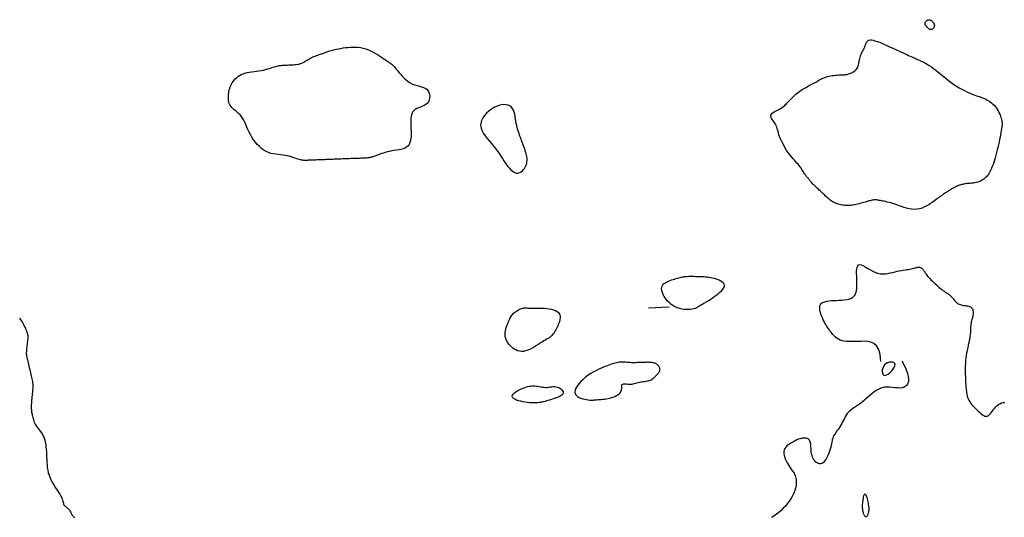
# Model space of a CAD drawing. Header units: millimetres. Extents: x 32690613 to 32693367, y 5343692 to 5344708.
# Tile 758 of 1009: x 32693192 to 32693239, y 5343888 to 5343912. Entities that reach past the tile are written whole.
import ezdxf

# ---------------------------------------------------------------- set-up
doc = ezdxf.new("R2010")
doc.units = ezdxf.units.MM
doc.header["$LTSCALE"] = 20
doc.layers.add('02-DGM_HL_493.00', color=102, linetype='Continuous')
doc.layers.add('02-DGM_HL_493.50', color=112, linetype='Continuous')

msp = doc.modelspace()

# ---------------------------------------------------------------- linework, layer by layer
at = {"layer": '02-DGM_HL_493.00', "elevation": 493, "flags": 128}
msp.add_lwpolyline([(32693191.633, 5343897.467), (32693191.663, 5343897.426), (32693191.695, 5343897.379), (32693191.729, 5343897.325), (32693191.766, 5343897.264), (32693191.803, 5343897.199), (32693191.84, 5343897.131), (32693191.876, 5343897.062), (32693191.909, 5343896.993), (32693191.94, 5343896.925), (32693191.965, 5343896.862), (32693191.986, 5343896.802), (32693192.002, 5343896.747), (32693192.013, 5343896.693), (32693192.02, 5343896.641), (32693192.023, 5343896.589), (32693192.023, 5343896.535), (32693192.021, 5343896.479), (32693192.016, 5343896.419), (32693192.009, 5343896.354), (32693192.001, 5343896.285), (32693191.992, 5343896.213), (32693191.983, 5343896.141), (32693191.975, 5343896.07), (32693191.967, 5343896.001), (32693191.961, 5343895.935), (32693191.957, 5343895.874), (32693191.955, 5343895.82), (32693191.956, 5343895.77), (32693191.959, 5343895.724), (32693191.965, 5343895.678), (32693191.973, 5343895.632), (32693191.982, 5343895.584), (32693191.994, 5343895.532), (32693192.008, 5343895.473), (32693192.024, 5343895.408), (32693192.042, 5343895.336), (32693192.06, 5343895.259), (32693192.079, 5343895.179), (32693192.099, 5343895.097), (32693192.119, 5343895.014), (32693192.139, 5343894.933), (32693192.158, 5343894.854), (32693192.176, 5343894.778), (32693192.193, 5343894.706), (32693192.209, 5343894.637), (32693192.223, 5343894.57), (32693192.235, 5343894.504), (32693192.245, 5343894.441), (32693192.253, 5343894.378), (32693192.259, 5343894.316), (32693192.262, 5343894.253), (32693192.262, 5343894.19), (32693192.261, 5343894.127), (32693192.257, 5343894.062), (32693192.253, 5343893.996), (32693192.247, 5343893.928), (32693192.24, 5343893.858), (32693192.232, 5343893.786), (32693192.225, 5343893.712), (32693192.217, 5343893.636), (32693192.21, 5343893.559), (32693192.203, 5343893.483), (32693192.198, 5343893.408), (32693192.194, 5343893.335), (32693192.191, 5343893.266), (32693192.191, 5343893.201), (32693192.193, 5343893.141), (32693192.197, 5343893.085), (32693192.202, 5343893.033), (32693192.21, 5343892.983), (32693192.219, 5343892.934), (32693192.229, 5343892.886), (32693192.24, 5343892.837), (32693192.252, 5343892.786), (32693192.265, 5343892.734), (32693192.28, 5343892.678), (32693192.296, 5343892.621), (32693192.315, 5343892.563), (32693192.337, 5343892.503), (32693192.364, 5343892.443), (32693192.395, 5343892.382), (32693192.432, 5343892.321), (32693192.475, 5343892.26), (32693192.522, 5343892.198), (32693192.572, 5343892.134), (32693192.623, 5343892.068), (32693192.674, 5343891.997), (32693192.722, 5343891.922), (32693192.766, 5343891.84), (32693192.804, 5343891.752), (32693192.836, 5343891.655), (32693192.86, 5343891.552), (32693192.88, 5343891.442), (32693192.894, 5343891.328), (32693192.905, 5343891.209), (32693192.912, 5343891.087), (32693192.918, 5343890.964), (32693192.923, 5343890.839), (32693192.929, 5343890.714), (32693192.935, 5343890.589), (32693192.945, 5343890.464), (32693192.959, 5343890.34), (32693192.978, 5343890.216), (32693193.005, 5343890.091), (32693193.041, 5343889.968), (32693193.087, 5343889.845), (32693193.144, 5343889.722), (32693193.21, 5343889.601), (32693193.281, 5343889.483), (32693193.354, 5343889.368), (32693193.427, 5343889.259), (32693193.495, 5343889.157), (32693193.557, 5343889.062), (32693193.608, 5343888.975), (32693193.646, 5343888.898), (32693193.674, 5343888.831), (32693193.693, 5343888.771), (32693193.706, 5343888.719), (32693193.716, 5343888.672), (32693193.725, 5343888.632), (32693193.735, 5343888.596), (32693193.749, 5343888.564), (32693193.769, 5343888.534), (32693193.794, 5343888.507), (32693193.823, 5343888.481), (32693193.855, 5343888.456), (32693193.888, 5343888.43), (32693193.921, 5343888.402), (32693193.954, 5343888.373), (32693193.985, 5343888.341), (32693194.012, 5343888.306), (32693194.037, 5343888.268), (32693194.06, 5343888.229), (32693194.081, 5343888.189), (32693194.101, 5343888.149), (32693194.121, 5343888.111), (32693194.142, 5343888.075), (32693194.163, 5343888.043), (32693194.186, 5343888.014), (32693194.21, 5343887.988), (32693194.234, 5343887.964), (32693194.258, 5343887.939)], dxfattribs=at)
at = {"layer": '02-DGM_HL_493.50', "elevation": 493.5, "flags": 128}
for points in [[(32693235.131, 5343911.252), (32693235.098, 5343911.265), (32693235.064, 5343911.284), (32693235.029, 5343911.309), (32693234.995, 5343911.338), (32693234.963, 5343911.37), (32693234.935, 5343911.403), (32693234.912, 5343911.437), (32693234.894, 5343911.471), (32693234.884, 5343911.503), (32693234.88, 5343911.533), (32693234.883, 5343911.561), (32693234.89, 5343911.587), (32693234.901, 5343911.611), (32693234.916, 5343911.633), (32693234.934, 5343911.653), (32693234.953, 5343911.671), (32693234.974, 5343911.686), (32693234.996, 5343911.699), (32693235.018, 5343911.708), (32693235.042, 5343911.715), (32693235.066, 5343911.718), (32693235.091, 5343911.717), (32693235.116, 5343911.712), (32693235.141, 5343911.703), (32693235.167, 5343911.689), (32693235.192, 5343911.672), (32693235.216, 5343911.651), (32693235.239, 5343911.627), (32693235.261, 5343911.602), (32693235.28, 5343911.576), (32693235.296, 5343911.549), (32693235.309, 5343911.523), (32693235.319, 5343911.498), (32693235.325, 5343911.474), (32693235.328, 5343911.451), (32693235.328, 5343911.428), (32693235.324, 5343911.407), (32693235.319, 5343911.385), (32693235.31, 5343911.364), (32693235.3, 5343911.342), (32693235.287, 5343911.321), (32693235.272, 5343911.301), (32693235.255, 5343911.282), (32693235.235, 5343911.267), (32693235.213, 5343911.255), (32693235.188, 5343911.248), (32693235.161, 5343911.247)], [(32693228.773, 5343908.21), (32693228.833, 5343908.257), (32693228.894, 5343908.301), (32693228.955, 5343908.343), (32693229.016, 5343908.381), (32693229.077, 5343908.418), (32693229.138, 5343908.453), (32693229.2, 5343908.487), (32693229.261, 5343908.521), (32693229.322, 5343908.555), (32693229.383, 5343908.588), (32693229.445, 5343908.622), (32693229.506, 5343908.656), (32693229.567, 5343908.689), (32693229.628, 5343908.723), (32693229.689, 5343908.757), (32693229.751, 5343908.79), (32693229.812, 5343908.824), (32693229.874, 5343908.857), (32693229.937, 5343908.889), (32693230.001, 5343908.92), (32693230.067, 5343908.949), (32693230.136, 5343908.975), (32693230.208, 5343908.999), (32693230.284, 5343909.02), (32693230.363, 5343909.037), (32693230.445, 5343909.05), (32693230.528, 5343909.061), (32693230.61, 5343909.069), (32693230.691, 5343909.075), (32693230.768, 5343909.08), (32693230.841, 5343909.083), (32693230.907, 5343909.086), (32693230.965, 5343909.088), (32693231.018, 5343909.091), (32693231.065, 5343909.094), (32693231.109, 5343909.099), (32693231.151, 5343909.105), (32693231.193, 5343909.114), (32693231.235, 5343909.126), (32693231.28, 5343909.142), (32693231.328, 5343909.161), (32693231.378, 5343909.185), (32693231.429, 5343909.212), (32693231.479, 5343909.244), (32693231.527, 5343909.279), (32693231.572, 5343909.318), (32693231.612, 5343909.36), (32693231.645, 5343909.406), (32693231.67, 5343909.456), (32693231.69, 5343909.509), (32693231.704, 5343909.565), (32693231.715, 5343909.623), (32693231.725, 5343909.683), (32693231.735, 5343909.744), (32693231.746, 5343909.807), (32693231.76, 5343909.87), (32693231.779, 5343909.933), (32693231.801, 5343909.995), (32693231.825, 5343910.057), (32693231.852, 5343910.116), (32693231.879, 5343910.172), (32693231.905, 5343910.225), (32693231.93, 5343910.274), (32693231.952, 5343910.318), (32693231.971, 5343910.356), (32693231.987, 5343910.39), (32693232.001, 5343910.42), (32693232.013, 5343910.448), (32693232.024, 5343910.475), (32693232.034, 5343910.502), (32693232.044, 5343910.53), (32693232.055, 5343910.56), (32693232.067, 5343910.593), (32693232.082, 5343910.628), (32693232.101, 5343910.662), (32693232.126, 5343910.693), (32693232.159, 5343910.719), (32693232.201, 5343910.739), (32693232.254, 5343910.749), (32693232.319, 5343910.749), (32693232.397, 5343910.737), (32693232.488, 5343910.713), (32693232.589, 5343910.68), (32693232.699, 5343910.639), (32693232.815, 5343910.591), (32693232.937, 5343910.539), (32693233.062, 5343910.483), (32693233.189, 5343910.426), (32693233.317, 5343910.368), (32693233.442, 5343910.311), (32693233.566, 5343910.256), (32693233.685, 5343910.202), (32693233.799, 5343910.15), (32693233.906, 5343910.102), (32693234.005, 5343910.057), (32693234.095, 5343910.016), (32693234.175, 5343909.98), (32693234.246, 5343909.948), (32693234.311, 5343909.919), (32693234.371, 5343909.892), (32693234.428, 5343909.866), (32693234.485, 5343909.84), (32693234.543, 5343909.814), (32693234.604, 5343909.786), (32693234.671, 5343909.756), (32693234.742, 5343909.722), (32693234.819, 5343909.685), (32693234.902, 5343909.641), (32693234.99, 5343909.592), (32693235.083, 5343909.535), (32693235.182, 5343909.47), (32693235.287, 5343909.396), (32693235.397, 5343909.312), (32693235.512, 5343909.22), (32693235.631, 5343909.122), (32693235.753, 5343909.021), (32693235.878, 5343908.919), (32693236.005, 5343908.818), (32693236.133, 5343908.72), (32693236.262, 5343908.628), (32693236.39, 5343908.543), (32693236.517, 5343908.465), (32693236.641, 5343908.395), (32693236.761, 5343908.332), (32693236.877, 5343908.276), (32693236.986, 5343908.227), (32693237.088, 5343908.184), (32693237.181, 5343908.147), (32693237.266, 5343908.115), (32693237.342, 5343908.089), (32693237.412, 5343908.065), (32693237.477, 5343908.044), (32693237.539, 5343908.023), (32693237.6, 5343908.001), (32693237.661, 5343907.978), (32693237.723, 5343907.951), (32693237.788, 5343907.92), (32693237.855, 5343907.884), (32693237.924, 5343907.843), (32693237.993, 5343907.798), (32693238.06, 5343907.747), (32693238.126, 5343907.691), (32693238.188, 5343907.63), (32693238.247, 5343907.563), (32693238.3, 5343907.49), (32693238.348, 5343907.414), (32693238.391, 5343907.335), (32693238.429, 5343907.256), (32693238.462, 5343907.178), (32693238.49, 5343907.102), (32693238.514, 5343907.031), (32693238.532, 5343906.965), (32693238.546, 5343906.907), (32693238.556, 5343906.853), (32693238.562, 5343906.803), (32693238.563, 5343906.753), (32693238.561, 5343906.7), (32693238.556, 5343906.644), (32693238.548, 5343906.58), (32693238.536, 5343906.507), (32693238.523, 5343906.422), (32693238.506, 5343906.328), (32693238.488, 5343906.224), (32693238.467, 5343906.113), (32693238.443, 5343905.996), (32693238.418, 5343905.875), (32693238.391, 5343905.75), (32693238.362, 5343905.624), (32693238.332, 5343905.498), (32693238.3, 5343905.373), (32693238.266, 5343905.25), (32693238.232, 5343905.131), (32693238.198, 5343905.017), (32693238.163, 5343904.908), (32693238.128, 5343904.806), (32693238.094, 5343904.713), (32693238.06, 5343904.629), (32693238.027, 5343904.553), (32693237.993, 5343904.484), (32693237.959, 5343904.423), (32693237.925, 5343904.367), (32693237.889, 5343904.316), (32693237.852, 5343904.268), (32693237.813, 5343904.224), (32693237.772, 5343904.182), (32693237.728, 5343904.142), (32693237.682, 5343904.104), (32693237.633, 5343904.069), (32693237.58, 5343904.038), (32693237.524, 5343904.009), (32693237.464, 5343903.984), (32693237.401, 5343903.963), (32693237.333, 5343903.946), (32693237.262, 5343903.932), (32693237.189, 5343903.92), (32693237.115, 5343903.911), (32693237.042, 5343903.904), (32693236.97, 5343903.897), (32693236.901, 5343903.89), (32693236.837, 5343903.883), (32693236.777, 5343903.875), (32693236.722, 5343903.865), (32693236.672, 5343903.855), (32693236.626, 5343903.845), (32693236.584, 5343903.834), (32693236.546, 5343903.822), (32693236.511, 5343903.811), (32693236.478, 5343903.799), (32693236.449, 5343903.788), (32693236.421, 5343903.776), (32693236.395, 5343903.764), (32693236.369, 5343903.751), (32693236.343, 5343903.738), (32693236.317, 5343903.724), (32693236.29, 5343903.71), (32693236.26, 5343903.693), (32693236.228, 5343903.676), (32693236.194, 5343903.657), (32693236.159, 5343903.637), (32693236.121, 5343903.616), (32693236.083, 5343903.594), (32693236.044, 5343903.571), (32693236.005, 5343903.548), (32693235.967, 5343903.523), (32693235.928, 5343903.499), (32693235.891, 5343903.474), (32693235.854, 5343903.449), (32693235.818, 5343903.424), (32693235.783, 5343903.399), (32693235.749, 5343903.375), (32693235.716, 5343903.352), (32693235.685, 5343903.329), (32693235.655, 5343903.307), (32693235.625, 5343903.285), (32693235.593, 5343903.262), (32693235.557, 5343903.236), (32693235.516, 5343903.207), (32693235.468, 5343903.172), (32693235.412, 5343903.131), (32693235.344, 5343903.082), (32693235.266, 5343903.025), (32693235.176, 5343902.963), (32693235.077, 5343902.899), (32693234.97, 5343902.836), (32693234.857, 5343902.778), (32693234.739, 5343902.728), (32693234.617, 5343902.689), (32693234.493, 5343902.665), (32693234.369, 5343902.659), (32693234.244, 5343902.667), (32693234.12, 5343902.688), (32693233.998, 5343902.719), (32693233.878, 5343902.756), (32693233.761, 5343902.797), (32693233.648, 5343902.839), (32693233.54, 5343902.878), (32693233.437, 5343902.913), (32693233.339, 5343902.944), (32693233.247, 5343902.971), (32693233.16, 5343902.994), (32693233.079, 5343903.014), (32693233.002, 5343903.031), (32693232.931, 5343903.047), (32693232.866, 5343903.06), (32693232.805, 5343903.073), (32693232.749, 5343903.084), (32693232.697, 5343903.094), (32693232.649, 5343903.102), (32693232.603, 5343903.109), (32693232.559, 5343903.113), (32693232.516, 5343903.115), (32693232.474, 5343903.115), (32693232.433, 5343903.112), (32693232.39, 5343903.106), (32693232.347, 5343903.099), (32693232.302, 5343903.089), (32693232.254, 5343903.077), (32693232.203, 5343903.063), (32693232.148, 5343903.047), (32693232.088, 5343903.03), (32693232.024, 5343903.011), (32693231.956, 5343902.992), (32693231.884, 5343902.971), (32693231.81, 5343902.951), (32693231.735, 5343902.932), (32693231.659, 5343902.914), (32693231.584, 5343902.897), (32693231.51, 5343902.882), (32693231.439, 5343902.87), (32693231.37, 5343902.861), (32693231.303, 5343902.855), (32693231.237, 5343902.851), (32693231.173, 5343902.85), (32693231.109, 5343902.851), (32693231.046, 5343902.855), (32693230.983, 5343902.862), (32693230.92, 5343902.871), (32693230.858, 5343902.883), (32693230.796, 5343902.897), (32693230.734, 5343902.915), (32693230.674, 5343902.934), (32693230.616, 5343902.957), (32693230.559, 5343902.982), (32693230.505, 5343903.01), (32693230.453, 5343903.04), (32693230.403, 5343903.073), (32693230.355, 5343903.108), (32693230.308, 5343903.145), (32693230.263, 5343903.183), (32693230.219, 5343903.221), (32693230.175, 5343903.261), (32693230.132, 5343903.301), (32693230.089, 5343903.341), (32693230.045, 5343903.381), (32693230.002, 5343903.421), (32693229.959, 5343903.461), (32693229.916, 5343903.501), (32693229.872, 5343903.541), (32693229.829, 5343903.581), (32693229.786, 5343903.621), (32693229.743, 5343903.661), (32693229.7, 5343903.701), (32693229.658, 5343903.74), (32693229.617, 5343903.779), (32693229.578, 5343903.816), (32693229.541, 5343903.853), (32693229.507, 5343903.888), (32693229.475, 5343903.922), (32693229.447, 5343903.954), (32693229.421, 5343903.984), (32693229.399, 5343904.012), (32693229.378, 5343904.039), (32693229.359, 5343904.064), (32693229.341, 5343904.087), (32693229.324, 5343904.11), (32693229.307, 5343904.131), (32693229.291, 5343904.15), (32693229.274, 5343904.17), (32693229.257, 5343904.189), (32693229.239, 5343904.21), (32693229.22, 5343904.234), (32693229.2, 5343904.26), (32693229.178, 5343904.291), (32693229.154, 5343904.326), (32693229.128, 5343904.367), (32693229.099, 5343904.413), (32693229.068, 5343904.463), (32693229.034, 5343904.517), (32693228.997, 5343904.574), (32693228.957, 5343904.632), (32693228.913, 5343904.692), (32693228.866, 5343904.753), (32693228.815, 5343904.813), (32693228.76, 5343904.875), (32693228.703, 5343904.938), (32693228.642, 5343905.005), (32693228.58, 5343905.075), (32693228.516, 5343905.15), (32693228.451, 5343905.23), (32693228.385, 5343905.318), (32693228.319, 5343905.413), (32693228.254, 5343905.513), (32693228.19, 5343905.618), (32693228.13, 5343905.725), (32693228.073, 5343905.832), (32693228.021, 5343905.937), (32693227.975, 5343906.038), (32693227.936, 5343906.134), (32693227.905, 5343906.223), (32693227.88, 5343906.305), (32693227.859, 5343906.382), (32693227.84, 5343906.454), (32693227.822, 5343906.521), (32693227.801, 5343906.586), (32693227.777, 5343906.649), (32693227.747, 5343906.711), (32693227.71, 5343906.772), (32693227.669, 5343906.832), (32693227.626, 5343906.891), (32693227.587, 5343906.949), (32693227.553, 5343907.005), (32693227.528, 5343907.06), (32693227.516, 5343907.111), (32693227.521, 5343907.16), (32693227.544, 5343907.206), (32693227.583, 5343907.249), (32693227.635, 5343907.29), (32693227.697, 5343907.329), (32693227.764, 5343907.366), (32693227.834, 5343907.401), (32693227.903, 5343907.436), (32693227.968, 5343907.47), (32693228.025, 5343907.503), (32693228.076, 5343907.537), (32693228.123, 5343907.572), (32693228.165, 5343907.608), (32693228.206, 5343907.646), (32693228.246, 5343907.686), (32693228.287, 5343907.729), (32693228.331, 5343907.776), (32693228.378, 5343907.826), (32693228.428, 5343907.88), (32693228.481, 5343907.936), (32693228.536, 5343907.992), (32693228.593, 5343908.049), (32693228.652, 5343908.105), (32693228.712, 5343908.159)], [(32693203.169, 5343909.295), (32693203.276, 5343909.316), (32693203.378, 5343909.341), (32693203.475, 5343909.367), (32693203.567, 5343909.394), (32693203.652, 5343909.42), (32693203.732, 5343909.446), (32693203.805, 5343909.469), (32693203.87, 5343909.489), (32693203.929, 5343909.505), (32693203.981, 5343909.517), (32693204.03, 5343909.527), (32693204.077, 5343909.533), (32693204.124, 5343909.538), (32693204.173, 5343909.542), (32693204.226, 5343909.544), (32693204.285, 5343909.547), (32693204.351, 5343909.549), (32693204.423, 5343909.552), (32693204.499, 5343909.556), (32693204.576, 5343909.56), (32693204.654, 5343909.565), (32693204.73, 5343909.57), (32693204.802, 5343909.576), (32693204.867, 5343909.583), (32693204.926, 5343909.592), (32693204.978, 5343909.601), (32693205.024, 5343909.612), (32693205.067, 5343909.625), (32693205.107, 5343909.639), (32693205.145, 5343909.656), (32693205.183, 5343909.675), (32693205.222, 5343909.697), (32693205.262, 5343909.722), (32693205.306, 5343909.749), (32693205.351, 5343909.778), (32693205.4, 5343909.808), (32693205.451, 5343909.839), (32693205.504, 5343909.87), (32693205.561, 5343909.9), (32693205.621, 5343909.93), (32693205.684, 5343909.957), (32693205.749, 5343909.983), (32693205.814, 5343910.008), (32693205.879, 5343910.03), (32693205.942, 5343910.052), (32693206.003, 5343910.072), (32693206.059, 5343910.09), (32693206.109, 5343910.107), (32693206.153, 5343910.123), (32693206.193, 5343910.138), (32693206.23, 5343910.152), (32693206.267, 5343910.167), (32693206.306, 5343910.181), (32693206.349, 5343910.196), (32693206.397, 5343910.212), (32693206.455, 5343910.229), (32693206.521, 5343910.248), (32693206.598, 5343910.268), (32693206.682, 5343910.289), (32693206.775, 5343910.309), (32693206.873, 5343910.33), (32693206.978, 5343910.349), (32693207.086, 5343910.367), (32693207.199, 5343910.383), (32693207.314, 5343910.397), (32693207.432, 5343910.407), (32693207.552, 5343910.412), (32693207.674, 5343910.411), (32693207.797, 5343910.402), (32693207.922, 5343910.386), (32693208.048, 5343910.36), (32693208.174, 5343910.324), (32693208.301, 5343910.277), (32693208.426, 5343910.22), (32693208.549, 5343910.158), (32693208.666, 5343910.091), (32693208.777, 5343910.023), (32693208.879, 5343909.957), (32693208.971, 5343909.895), (32693209.051, 5343909.84), (32693209.118, 5343909.794), (32693209.173, 5343909.756), (32693209.218, 5343909.725), (32693209.254, 5343909.7), (32693209.284, 5343909.679), (32693209.309, 5343909.662), (32693209.332, 5343909.646), (32693209.353, 5343909.632), (32693209.375, 5343909.616), (32693209.399, 5343909.599), (32693209.425, 5343909.578), (32693209.454, 5343909.551), (32693209.489, 5343909.518), (32693209.528, 5343909.477), (32693209.573, 5343909.425), (32693209.626, 5343909.362), (32693209.686, 5343909.287), (32693209.754, 5343909.202), (32693209.829, 5343909.112), (32693209.91, 5343909.019), (32693209.998, 5343908.927), (32693210.092, 5343908.841), (32693210.191, 5343908.763), (32693210.295, 5343908.697), (32693210.403, 5343908.646), (32693210.514, 5343908.607), (32693210.624, 5343908.575), (32693210.732, 5343908.548), (32693210.834, 5343908.52), (32693210.929, 5343908.488), (32693211.013, 5343908.447), (32693211.085, 5343908.395), (32693211.143, 5343908.327), (32693211.185, 5343908.247), (32693211.212, 5343908.159), (32693211.223, 5343908.066), (32693211.219, 5343907.973), (32693211.199, 5343907.883), (32693211.163, 5343907.8), (32693211.111, 5343907.728), (32693211.044, 5343907.67), (32693210.964, 5343907.624), (32693210.876, 5343907.584), (32693210.785, 5343907.549), (32693210.693, 5343907.513), (32693210.605, 5343907.474), (32693210.526, 5343907.427), (32693210.458, 5343907.369), (32693210.406, 5343907.297), (32693210.368, 5343907.212), (32693210.342, 5343907.116), (32693210.326, 5343907.01), (32693210.319, 5343906.896), (32693210.317, 5343906.777), (32693210.32, 5343906.655), (32693210.324, 5343906.53), (32693210.329, 5343906.406), (32693210.331, 5343906.283), (32693210.33, 5343906.164), (32693210.322, 5343906.051), (32693210.306, 5343905.945), (32693210.28, 5343905.848), (32693210.242, 5343905.763), (32693210.19, 5343905.691), (32693210.122, 5343905.633), (32693210.041, 5343905.588), (32693209.948, 5343905.553), (32693209.847, 5343905.526), (32693209.74, 5343905.505), (32693209.629, 5343905.487), (32693209.517, 5343905.47), (32693209.407, 5343905.452), (32693209.301, 5343905.43), (32693209.199, 5343905.406), (32693209.101, 5343905.379), (32693209.01, 5343905.351), (32693208.924, 5343905.323), (32693208.845, 5343905.295), (32693208.772, 5343905.268), (32693208.706, 5343905.244), (32693208.648, 5343905.222), (32693208.597, 5343905.203), (32693208.551, 5343905.186), (32693208.509, 5343905.172), (32693208.471, 5343905.16), (32693208.435, 5343905.149), (32693208.399, 5343905.14), (32693208.363, 5343905.133), (32693208.326, 5343905.127), (32693208.287, 5343905.122), (32693208.246, 5343905.118), (32693208.202, 5343905.115), (32693208.155, 5343905.112), (32693208.104, 5343905.109), (32693208.049, 5343905.107), (32693207.989, 5343905.105), (32693207.924, 5343905.102), (32693207.855, 5343905.099), (32693207.781, 5343905.096), (32693207.705, 5343905.093), (32693207.625, 5343905.09), (32693207.544, 5343905.087), (32693207.462, 5343905.084), (32693207.378, 5343905.081), (32693207.295, 5343905.077), (32693207.213, 5343905.074), (32693207.132, 5343905.071), (32693207.052, 5343905.068), (32693206.976, 5343905.065), (32693206.902, 5343905.062), (32693206.833, 5343905.059), (32693206.768, 5343905.057), (32693206.708, 5343905.055), (32693206.652, 5343905.052), (32693206.598, 5343905.05), (32693206.546, 5343905.048), (32693206.493, 5343905.046), (32693206.44, 5343905.044), (32693206.384, 5343905.042), (32693206.324, 5343905.04), (32693206.259, 5343905.037), (32693206.19, 5343905.034), (32693206.119, 5343905.032), (32693206.046, 5343905.029), (32693205.973, 5343905.026), (32693205.902, 5343905.023), (32693205.833, 5343905.02), (32693205.769, 5343905.018), (32693205.709, 5343905.015), (32693205.653, 5343905.013), (32693205.602, 5343905.011), (32693205.553, 5343905.009), (32693205.508, 5343905.008), (32693205.464, 5343905.006), (32693205.422, 5343905.004), (32693205.38, 5343905.003), (32693205.338, 5343905.001), (32693205.296, 5343905), (32693205.252, 5343905.001), (32693205.206, 5343905.003), (32693205.158, 5343905.008), (32693205.106, 5343905.015), (32693205.05, 5343905.027), (32693204.989, 5343905.043), (32693204.923, 5343905.064), (32693204.852, 5343905.088), (32693204.775, 5343905.115), (32693204.693, 5343905.143), (32693204.606, 5343905.17), (32693204.514, 5343905.196), (32693204.417, 5343905.22), (32693204.314, 5343905.239), (32693204.207, 5343905.253), (32693204.096, 5343905.265), (32693203.982, 5343905.277), (32693203.866, 5343905.291), (32693203.749, 5343905.31), (32693203.632, 5343905.337), (32693203.517, 5343905.375), (32693203.404, 5343905.426), (32693203.294, 5343905.492), (32693203.187, 5343905.571), (32693203.086, 5343905.663), (32693202.989, 5343905.764), (32693202.898, 5343905.874), (32693202.813, 5343905.989), (32693202.734, 5343906.109), (32693202.663, 5343906.231), (32693202.6, 5343906.353), (32693202.542, 5343906.475), (32693202.489, 5343906.593), (32693202.438, 5343906.709), (32693202.388, 5343906.818), (32693202.337, 5343906.922), (32693202.284, 5343907.017), (32693202.226, 5343907.103), (32693202.163, 5343907.179), (32693202.096, 5343907.247), (32693202.026, 5343907.308), (32693201.957, 5343907.364), (32693201.89, 5343907.418), (32693201.827, 5343907.471), (32693201.77, 5343907.526), (32693201.721, 5343907.584), (32693201.682, 5343907.647), (32693201.652, 5343907.716), (32693201.63, 5343907.787), (32693201.616, 5343907.861), (32693201.609, 5343907.937), (32693201.606, 5343908.013), (32693201.609, 5343908.089), (32693201.615, 5343908.164), (32693201.624, 5343908.236), (32693201.636, 5343908.306), (32693201.651, 5343908.374), (32693201.67, 5343908.44), (32693201.693, 5343908.506), (32693201.72, 5343908.57), (32693201.752, 5343908.635), (32693201.788, 5343908.699), (32693201.83, 5343908.763), (32693201.878, 5343908.826), (32693201.931, 5343908.887), (32693201.991, 5343908.946), (32693202.057, 5343909.001), (32693202.13, 5343909.052), (32693202.211, 5343909.097), (32693202.3, 5343909.136), (32693202.396, 5343909.167), (32693202.499, 5343909.192), (32693202.607, 5343909.213), (32693202.718, 5343909.23), (32693202.832, 5343909.246), (32693202.946, 5343909.26), (32693203.059, 5343909.276)], [(32693215.121, 5343907.552), (32693215.049, 5343907.603), (32693214.964, 5343907.639), (32693214.868, 5343907.659), (32693214.762, 5343907.663), (32693214.65, 5343907.65), (32693214.532, 5343907.622), (32693214.411, 5343907.579), (32693214.289, 5343907.519), (32693214.167, 5343907.444), (32693214.05, 5343907.356), (32693213.941, 5343907.256), (32693213.844, 5343907.147), (32693213.764, 5343907.031), (32693213.702, 5343906.91), (32693213.665, 5343906.785), (32693213.655, 5343906.66), (32693213.675, 5343906.536), (32693213.721, 5343906.413), (32693213.788, 5343906.29), (32693213.872, 5343906.168), (32693213.968, 5343906.047), (32693214.071, 5343905.926), (32693214.175, 5343905.805), (32693214.277, 5343905.684), (32693214.372, 5343905.563), (32693214.46, 5343905.442), (32693214.542, 5343905.323), (32693214.619, 5343905.207), (32693214.692, 5343905.095), (32693214.761, 5343904.987), (32693214.829, 5343904.886), (32693214.895, 5343904.791), (32693214.961, 5343904.703), (32693215.027, 5343904.625), (32693215.092, 5343904.556), (32693215.157, 5343904.499), (32693215.221, 5343904.452), (32693215.285, 5343904.419), (32693215.349, 5343904.399), (32693215.411, 5343904.394), (32693215.473, 5343904.404), (32693215.534, 5343904.427), (32693215.592, 5343904.462), (32693215.647, 5343904.507), (32693215.697, 5343904.56), (32693215.743, 5343904.618), (32693215.782, 5343904.68), (32693215.815, 5343904.743), (32693215.84, 5343904.807), (32693215.858, 5343904.87), (32693215.869, 5343904.933), (32693215.874, 5343904.996), (32693215.875, 5343905.058), (32693215.87, 5343905.121), (32693215.862, 5343905.183), (32693215.851, 5343905.245), (32693215.837, 5343905.307), (32693215.82, 5343905.368), (32693215.803, 5343905.429), (32693215.784, 5343905.487), (32693215.765, 5343905.544), (32693215.745, 5343905.599), (32693215.726, 5343905.65), (32693215.708, 5343905.698), (32693215.691, 5343905.743), (32693215.675, 5343905.785), (32693215.66, 5343905.826), (32693215.644, 5343905.868), (32693215.628, 5343905.911), (32693215.61, 5343905.958), (32693215.59, 5343906.01), (32693215.568, 5343906.068), (32693215.544, 5343906.133), (32693215.517, 5343906.206), (32693215.489, 5343906.285), (32693215.461, 5343906.371), (32693215.433, 5343906.463), (32693215.406, 5343906.56), (32693215.382, 5343906.662), (32693215.36, 5343906.769), (32693215.342, 5343906.879), (32693215.325, 5343906.991), (32693215.307, 5343907.102), (32693215.286, 5343907.209), (32693215.259, 5343907.31), (32693215.224, 5343907.402), (32693215.179, 5343907.484)], [(32693225.294, 5343899.046), (32693225.283, 5343898.973), (32693225.245, 5343898.895), (32693225.187, 5343898.814), (32693225.115, 5343898.733), (32693225.033, 5343898.655), (32693224.947, 5343898.581), (32693224.862, 5343898.513), (32693224.784, 5343898.455), (32693224.716, 5343898.408), (32693224.66, 5343898.37), (32693224.611, 5343898.34), (32693224.57, 5343898.317), (32693224.534, 5343898.297), (32693224.502, 5343898.281), (32693224.472, 5343898.266), (32693224.441, 5343898.25), (32693224.41, 5343898.232), (32693224.377, 5343898.212), (32693224.342, 5343898.19), (32693224.305, 5343898.165), (32693224.266, 5343898.14), (32693224.224, 5343898.113), (32693224.18, 5343898.084), (32693224.132, 5343898.054), (32693224.082, 5343898.024), (32693224.027, 5343897.994), (32693223.969, 5343897.965), (32693223.905, 5343897.938), (32693223.836, 5343897.915), (32693223.761, 5343897.896), (32693223.679, 5343897.882), (32693223.589, 5343897.875), (32693223.491, 5343897.875), (32693223.388, 5343897.883), (32693223.28, 5343897.9), (32693223.17, 5343897.926), (32693223.059, 5343897.962), (32693222.95, 5343898.008), (32693222.845, 5343898.065), (32693222.745, 5343898.134), (32693222.652, 5343898.214), (32693222.567, 5343898.303), (32693222.493, 5343898.398), (32693222.428, 5343898.497), (32693222.376, 5343898.596), (32693222.336, 5343898.692), (32693222.31, 5343898.784), (32693222.299, 5343898.867), (32693222.304, 5343898.94), (32693222.323, 5343899.002), (32693222.354, 5343899.056), (32693222.396, 5343899.103), (32693222.447, 5343899.143), (32693222.505, 5343899.179), (32693222.568, 5343899.21), (32693222.635, 5343899.239), (32693222.703, 5343899.265), (32693222.773, 5343899.291), (32693222.843, 5343899.315), (32693222.912, 5343899.337), (32693222.982, 5343899.357), (32693223.049, 5343899.376), (32693223.115, 5343899.394), (32693223.179, 5343899.409), (32693223.239, 5343899.423), (32693223.298, 5343899.435), (32693223.354, 5343899.445), (32693223.411, 5343899.453), (32693223.468, 5343899.46), (32693223.525, 5343899.465), (32693223.585, 5343899.469), (32693223.647, 5343899.47), (32693223.713, 5343899.471), (32693223.781, 5343899.469), (32693223.851, 5343899.467), (32693223.922, 5343899.464), (32693223.993, 5343899.461), (32693224.062, 5343899.458), (32693224.13, 5343899.455), (32693224.194, 5343899.453), (32693224.255, 5343899.451), (32693224.314, 5343899.45), (32693224.372, 5343899.448), (32693224.432, 5343899.444), (32693224.494, 5343899.438), (32693224.562, 5343899.429), (32693224.636, 5343899.417), (32693224.718, 5343899.399), (32693224.809, 5343899.376), (32693224.904, 5343899.348), (32693225, 5343899.313), (32693225.09, 5343899.273), (32693225.17, 5343899.226), (32693225.234, 5343899.173), (32693225.277, 5343899.113)], [(32693215.124, 5343896.098), (32693215.062, 5343896.161), (32693215.005, 5343896.229), (32693214.955, 5343896.3), (32693214.912, 5343896.375), (32693214.876, 5343896.453), (32693214.849, 5343896.533), (32693214.831, 5343896.615), (32693214.822, 5343896.698), (32693214.824, 5343896.782), (32693214.835, 5343896.865), (32693214.852, 5343896.947), (32693214.876, 5343897.027), (32693214.903, 5343897.105), (32693214.933, 5343897.18), (32693214.963, 5343897.25), (32693214.993, 5343897.317), (32693215.021, 5343897.378), (32693215.047, 5343897.434), (32693215.073, 5343897.486), (32693215.099, 5343897.534), (32693215.127, 5343897.58), (32693215.157, 5343897.622), (32693215.19, 5343897.662), (32693215.228, 5343897.701), (32693215.271, 5343897.738), (32693215.317, 5343897.774), (32693215.367, 5343897.808), (32693215.418, 5343897.839), (32693215.469, 5343897.868), (32693215.52, 5343897.893), (32693215.569, 5343897.914), (32693215.614, 5343897.93), (32693215.655, 5343897.942), (32693215.694, 5343897.95), (32693215.731, 5343897.954), (32693215.769, 5343897.956), (32693215.81, 5343897.956), (32693215.855, 5343897.955), (32693215.905, 5343897.953), (32693215.963, 5343897.952), (32693216.03, 5343897.952), (32693216.106, 5343897.952), (32693216.19, 5343897.953), (32693216.28, 5343897.953), (32693216.377, 5343897.952), (32693216.479, 5343897.95), (32693216.587, 5343897.946), (32693216.698, 5343897.939), (32693216.812, 5343897.929), (32693216.926, 5343897.915), (32693217.036, 5343897.895), (32693217.14, 5343897.869), (32693217.235, 5343897.834), (32693217.316, 5343897.79), (32693217.38, 5343897.735), (32693217.426, 5343897.667), (32693217.449, 5343897.587), (32693217.452, 5343897.497), (32693217.44, 5343897.4), (32693217.414, 5343897.299), (32693217.378, 5343897.197), (32693217.336, 5343897.097), (32693217.291, 5343897.003), (32693217.246, 5343896.918), (32693217.204, 5343896.844), (32693217.165, 5343896.78), (32693217.128, 5343896.727), (32693217.094, 5343896.681), (32693217.061, 5343896.643), (32693217.03, 5343896.611), (32693216.999, 5343896.583), (32693216.968, 5343896.56), (32693216.938, 5343896.539), (32693216.906, 5343896.519), (32693216.87, 5343896.499), (32693216.831, 5343896.476), (32693216.786, 5343896.45), (32693216.733, 5343896.42), (32693216.673, 5343896.382), (32693216.602, 5343896.337), (32693216.52, 5343896.283), (32693216.429, 5343896.222), (32693216.331, 5343896.159), (32693216.227, 5343896.095), (32693216.12, 5343896.034), (32693216.012, 5343895.98), (32693215.904, 5343895.935), (32693215.799, 5343895.902), (32693215.698, 5343895.885), (32693215.601, 5343895.883), (32693215.51, 5343895.893), (32693215.423, 5343895.916), (32693215.341, 5343895.949), (32693215.264, 5343895.991), (32693215.191, 5343896.041)], [(32693218.791, 5343894.741), (32693218.67, 5343894.648), (32693218.553, 5343894.547), (32693218.445, 5343894.442), (32693218.348, 5343894.334), (32693218.267, 5343894.227), (32693218.205, 5343894.124), (32693218.167, 5343894.026), (32693218.155, 5343893.937), (32693218.173, 5343893.86), (32693218.216, 5343893.793), (32693218.28, 5343893.736), (32693218.358, 5343893.689), (32693218.447, 5343893.65), (32693218.539, 5343893.62), (32693218.631, 5343893.596), (32693218.717, 5343893.578), (32693218.793, 5343893.566), (32693218.859, 5343893.559), (32693218.919, 5343893.555), (32693218.974, 5343893.555), (32693219.027, 5343893.558), (32693219.08, 5343893.562), (32693219.135, 5343893.567), (32693219.194, 5343893.573), (32693219.259, 5343893.578), (32693219.331, 5343893.584), (32693219.407, 5343893.59), (32693219.487, 5343893.597), (32693219.57, 5343893.607), (32693219.654, 5343893.619), (32693219.74, 5343893.634), (32693219.826, 5343893.653), (32693219.911, 5343893.677), (32693219.993, 5343893.704), (32693220.072, 5343893.736), (32693220.145, 5343893.771), (32693220.211, 5343893.811), (32693220.268, 5343893.853), (32693220.315, 5343893.899), (32693220.351, 5343893.948), (32693220.374, 5343893.999), (32693220.387, 5343894.052), (32693220.393, 5343894.104), (32693220.395, 5343894.154), (32693220.395, 5343894.201), (32693220.398, 5343894.243), (32693220.405, 5343894.278), (32693220.42, 5343894.304), (32693220.445, 5343894.321), (32693220.48, 5343894.33), (32693220.523, 5343894.332), (32693220.572, 5343894.331), (32693220.627, 5343894.327), (32693220.685, 5343894.322), (32693220.747, 5343894.319), (32693220.809, 5343894.319), (32693220.871, 5343894.324), (32693220.933, 5343894.333), (32693220.995, 5343894.345), (32693221.057, 5343894.36), (32693221.119, 5343894.376), (32693221.181, 5343894.392), (32693221.243, 5343894.408), (32693221.305, 5343894.422), (32693221.367, 5343894.434), (32693221.429, 5343894.443), (32693221.489, 5343894.452), (32693221.549, 5343894.461), (32693221.606, 5343894.47), (32693221.661, 5343894.481), (32693221.712, 5343894.493), (32693221.76, 5343894.509), (32693221.805, 5343894.528), (32693221.845, 5343894.551), (32693221.883, 5343894.576), (32693221.918, 5343894.604), (32693221.951, 5343894.634), (32693221.983, 5343894.664), (32693222.014, 5343894.696), (32693222.044, 5343894.729), (32693222.074, 5343894.761), (32693222.103, 5343894.794), (32693222.13, 5343894.827), (32693222.155, 5343894.86), (32693222.177, 5343894.894), (32693222.194, 5343894.928), (32693222.207, 5343894.963), (32693222.214, 5343894.999), (32693222.214, 5343895.037), (32693222.209, 5343895.074), (32693222.198, 5343895.111), (32693222.182, 5343895.147), (32693222.162, 5343895.182), (32693222.137, 5343895.214), (32693222.109, 5343895.244), (32693222.078, 5343895.269), (32693222.045, 5343895.291), (32693222.009, 5343895.309), (32693221.971, 5343895.323), (32693221.932, 5343895.335), (32693221.89, 5343895.343), (32693221.848, 5343895.349), (32693221.803, 5343895.354), (32693221.758, 5343895.357), (32693221.711, 5343895.359), (32693221.664, 5343895.36), (32693221.614, 5343895.36), (32693221.563, 5343895.359), (32693221.51, 5343895.358), (32693221.455, 5343895.356), (32693221.397, 5343895.354), (32693221.336, 5343895.352), (32693221.272, 5343895.349), (32693221.205, 5343895.347), (32693221.137, 5343895.345), (32693221.067, 5343895.343), (32693220.996, 5343895.342), (32693220.925, 5343895.343), (32693220.855, 5343895.344), (32693220.785, 5343895.347), (32693220.717, 5343895.351), (32693220.65, 5343895.356), (32693220.585, 5343895.361), (32693220.52, 5343895.366), (32693220.456, 5343895.37), (32693220.393, 5343895.371), (32693220.33, 5343895.37), (32693220.268, 5343895.365), (32693220.205, 5343895.357), (32693220.142, 5343895.344), (32693220.077, 5343895.328), (32693220.009, 5343895.307), (32693219.938, 5343895.284), (32693219.861, 5343895.257), (32693219.779, 5343895.226), (32693219.691, 5343895.193), (32693219.594, 5343895.156), (32693219.492, 5343895.116), (32693219.383, 5343895.071), (32693219.27, 5343895.02), (32693219.153, 5343894.962), (32693219.034, 5343894.897), (32693218.913, 5343894.824)], [(32693233.448, 5343895.258), (32693233.432, 5343895.312), (32693233.39, 5343895.349), (32693233.33, 5343895.37), (32693233.256, 5343895.375), (32693233.176, 5343895.364), (32693233.094, 5343895.338), (32693233.016, 5343895.296), (32693232.949, 5343895.238), (32693232.897, 5343895.167), (32693232.861, 5343895.086), (32693232.841, 5343895.002), (32693232.836, 5343894.921), (32693232.847, 5343894.848), (32693232.873, 5343894.79), (32693232.913, 5343894.751), (32693232.968, 5343894.739), (32693233.037, 5343894.756), (32693233.115, 5343894.799), (32693233.195, 5343894.862), (32693233.273, 5343894.938), (32693233.343, 5343895.022), (32693233.4, 5343895.107), (32693233.437, 5343895.188)], [(32693217.575, 5343893.845), (32693217.534, 5343893.799), (32693217.475, 5343893.755), (32693217.4, 5343893.715), (32693217.314, 5343893.677), (32693217.221, 5343893.642), (32693217.127, 5343893.611), (32693217.034, 5343893.582), (32693216.947, 5343893.557), (32693216.869, 5343893.534), (32693216.8, 5343893.514), (32693216.737, 5343893.497), (32693216.679, 5343893.482), (32693216.623, 5343893.469), (32693216.568, 5343893.458), (32693216.511, 5343893.448), (32693216.451, 5343893.44), (32693216.386, 5343893.433), (32693216.316, 5343893.428), (32693216.24, 5343893.424), (32693216.16, 5343893.423), (32693216.074, 5343893.426), (32693215.982, 5343893.431), (32693215.885, 5343893.441), (32693215.783, 5343893.456), (32693215.676, 5343893.475), (32693215.569, 5343893.499), (32693215.465, 5343893.528), (32693215.369, 5343893.561), (32693215.286, 5343893.599), (32693215.221, 5343893.641), (32693215.177, 5343893.687), (32693215.161, 5343893.737), (32693215.173, 5343893.791), (32693215.212, 5343893.847), (32693215.273, 5343893.904), (32693215.35, 5343893.96), (32693215.439, 5343894.014), (32693215.535, 5343894.064), (32693215.633, 5343894.11), (32693215.728, 5343894.148), (32693215.817, 5343894.179), (32693215.899, 5343894.203), (32693215.976, 5343894.22), (32693216.048, 5343894.23), (32693216.117, 5343894.236), (32693216.182, 5343894.236), (32693216.246, 5343894.233), (32693216.309, 5343894.227), (32693216.372, 5343894.218), (32693216.435, 5343894.207), (32693216.498, 5343894.195), (32693216.561, 5343894.184), (32693216.624, 5343894.175), (32693216.687, 5343894.167), (32693216.749, 5343894.163), (32693216.812, 5343894.163), (32693216.874, 5343894.168), (32693216.936, 5343894.176), (32693216.999, 5343894.185), (32693217.061, 5343894.194), (32693217.123, 5343894.2), (32693217.186, 5343894.201), (32693217.248, 5343894.196), (32693217.312, 5343894.182), (32693217.374, 5343894.159), (32693217.435, 5343894.127), (32693217.49, 5343894.088), (32693217.536, 5343894.044), (32693217.57, 5343893.995), (32693217.591, 5343893.945), (32693217.593, 5343893.895)], [(32693232.176, 5343888.191), (32693232.167, 5343888.158), (32693232.156, 5343888.123), (32693232.144, 5343888.089), (32693232.13, 5343888.056), (32693232.115, 5343888.028), (32693232.099, 5343888.005), (32693232.082, 5343887.99), (32693232.065, 5343887.984), (32693232.047, 5343887.988), (32693232.029, 5343888.002), (32693232.011, 5343888.024), (32693231.994, 5343888.051), (32693231.977, 5343888.082), (32693231.962, 5343888.116), (32693231.949, 5343888.149), (32693231.938, 5343888.181), (32693231.929, 5343888.211), (32693231.922, 5343888.237), (32693231.917, 5343888.261), (32693231.913, 5343888.284), (32693231.91, 5343888.305), (32693231.907, 5343888.324), (32693231.905, 5343888.344), (32693231.903, 5343888.363), (32693231.901, 5343888.382), (32693231.898, 5343888.404), (32693231.896, 5343888.428), (32693231.895, 5343888.456), (32693231.895, 5343888.49), (32693231.896, 5343888.531), (32693231.899, 5343888.579), (32693231.904, 5343888.637), (32693231.912, 5343888.704), (32693231.922, 5343888.777), (32693231.934, 5343888.852), (32693231.948, 5343888.923), (32693231.964, 5343888.986), (32693231.981, 5343889.037), (32693231.999, 5343889.07), (32693232.018, 5343889.082), (32693232.038, 5343889.069), (32693232.057, 5343889.034), (32693232.077, 5343888.982), (32693232.096, 5343888.918), (32693232.114, 5343888.846), (32693232.131, 5343888.771), (32693232.146, 5343888.698), (32693232.159, 5343888.631), (32693232.169, 5343888.574), (32693232.176, 5343888.527), (32693232.182, 5343888.488), (32693232.186, 5343888.456), (32693232.189, 5343888.43), (32693232.191, 5343888.408), (32693232.192, 5343888.388), (32693232.193, 5343888.37), (32693232.193, 5343888.352), (32693232.194, 5343888.334), (32693232.194, 5343888.315), (32693232.193, 5343888.294), (32693232.191, 5343888.272), (32693232.187, 5343888.248), (32693232.183, 5343888.221)]]:
    msp.add_lwpolyline(points, close=True, dxfattribs=at)
for points in [[(32693232.776, 5343895.398), (32693232.741, 5343895.727), (32693232.669, 5343895.973), (32693232.566, 5343896.146), (32693232.44, 5343896.261), (32693232.296, 5343896.327), (32693232.14, 5343896.359), (32693231.98, 5343896.366), (32693231.821, 5343896.362), (32693231.669, 5343896.356), (32693231.524, 5343896.352), (32693231.388, 5343896.35), (32693231.26, 5343896.352), (32693231.141, 5343896.36), (32693231.03, 5343896.373), (32693230.928, 5343896.394), (32693230.834, 5343896.423), (32693230.75, 5343896.462), (32693230.673, 5343896.509), (32693230.604, 5343896.562), (32693230.542, 5343896.62), (32693230.485, 5343896.682), (32693230.432, 5343896.745), (32693230.384, 5343896.809), (32693230.339, 5343896.871), (32693230.296, 5343896.93), (32693230.254, 5343896.989), (32693230.214, 5343897.047), (32693230.175, 5343897.106), (32693230.136, 5343897.169), (32693230.098, 5343897.237), (32693230.058, 5343897.311), (32693230.018, 5343897.392), (32693229.977, 5343897.482), (32693229.937, 5343897.579), (32693229.902, 5343897.678), (32693229.874, 5343897.778), (32693229.856, 5343897.876), (32693229.85, 5343897.967), (32693229.861, 5343898.05), (32693229.89, 5343898.121), (32693229.939, 5343898.178), (32693230.007, 5343898.222), (32693230.092, 5343898.255), (32693230.189, 5343898.279), (32693230.298, 5343898.295), (32693230.414, 5343898.306), (32693230.536, 5343898.313), (32693230.66, 5343898.318), (32693230.785, 5343898.323), (32693230.907, 5343898.33), (32693231.026, 5343898.341), (32693231.138, 5343898.357), (32693231.243, 5343898.381), (32693231.337, 5343898.415), (32693231.419, 5343898.459), (32693231.486, 5343898.517), (32693231.539, 5343898.589), (32693231.577, 5343898.674), (32693231.603, 5343898.771), (32693231.618, 5343898.877), (32693231.626, 5343898.99), (32693231.627, 5343899.109), (32693231.625, 5343899.232), (32693231.62, 5343899.356), (32693231.616, 5343899.48), (32693231.613, 5343899.601), (32693231.615, 5343899.714), (32693231.623, 5343899.815), (32693231.64, 5343899.901), (32693231.667, 5343899.968), (32693231.707, 5343900.012), (32693231.761, 5343900.029), (32693231.831, 5343900.017), (32693231.917, 5343899.981), (32693232.014, 5343899.927), (32693232.122, 5343899.862), (32693232.238, 5343899.792), (32693232.359, 5343899.724), (32693232.484, 5343899.663), (32693232.611, 5343899.617), (32693232.737, 5343899.59), (32693232.862, 5343899.581), (32693232.985, 5343899.586), (32693233.105, 5343899.602), (32693233.223, 5343899.625), (32693233.337, 5343899.653), (32693233.447, 5343899.683), (32693233.553, 5343899.71), (32693233.653, 5343899.732), (32693233.749, 5343899.75), (32693233.84, 5343899.764), (32693233.925, 5343899.776), (32693234.006, 5343899.787), (32693234.081, 5343899.797), (32693234.151, 5343899.807), (32693234.215, 5343899.819), (32693234.275, 5343899.833), (32693234.33, 5343899.848), (32693234.38, 5343899.863), (32693234.427, 5343899.878), (32693234.47, 5343899.89), (32693234.511, 5343899.899), (32693234.55, 5343899.904), (32693234.587, 5343899.903), (32693234.624, 5343899.896), (32693234.658, 5343899.883), (32693234.692, 5343899.866), (32693234.724, 5343899.844), (32693234.753, 5343899.819), (32693234.781, 5343899.791), (32693234.807, 5343899.762), (32693234.83, 5343899.732), (32693234.851, 5343899.701), (32693234.871, 5343899.67), (32693234.892, 5343899.637), (32693234.914, 5343899.601), (32693234.939, 5343899.563), (32693234.97, 5343899.52), (32693235.006, 5343899.473), (32693235.051, 5343899.421), (32693235.104, 5343899.362), (32693235.165, 5343899.3), (32693235.231, 5343899.235), (32693235.3, 5343899.169), (32693235.369, 5343899.104), (32693235.438, 5343899.041), (32693235.503, 5343898.984), (32693235.562, 5343898.932), (32693235.615, 5343898.888), (32693235.661, 5343898.851), (32693235.701, 5343898.82), (32693235.738, 5343898.793), (32693235.771, 5343898.77), (32693235.803, 5343898.749), (32693235.834, 5343898.73), (32693235.866, 5343898.71), (32693235.898, 5343898.69), (32693235.932, 5343898.669), (32693235.967, 5343898.646), (32693236.002, 5343898.622), (32693236.036, 5343898.597), (32693236.07, 5343898.57), (32693236.103, 5343898.541), (32693236.135, 5343898.51), (32693236.164, 5343898.476), (32693236.192, 5343898.442), (32693236.22, 5343898.406), (32693236.246, 5343898.37), (32693236.274, 5343898.334), (32693236.302, 5343898.299), (32693236.331, 5343898.266), (32693236.362, 5343898.235), (32693236.396, 5343898.206), (32693236.432, 5343898.18), (32693236.471, 5343898.157), (32693236.512, 5343898.136), (32693236.556, 5343898.119), (32693236.602, 5343898.103), (32693236.651, 5343898.091), (32693236.702, 5343898.081), (32693236.755, 5343898.074), (32693236.81, 5343898.068), (32693236.865, 5343898.062), (32693236.918, 5343898.055), (32693236.969, 5343898.045), (32693237.017, 5343898.031), (32693237.059, 5343898.012), (32693237.095, 5343897.985), (32693237.124, 5343897.952), (32693237.145, 5343897.911), (32693237.161, 5343897.865), (32693237.171, 5343897.815), (32693237.176, 5343897.762), (32693237.176, 5343897.707), (32693237.172, 5343897.653), (32693237.165, 5343897.599), (32693237.156, 5343897.548), (32693237.144, 5343897.498), (32693237.131, 5343897.449), (32693237.118, 5343897.399), (32693237.104, 5343897.348), (32693237.091, 5343897.295), (32693237.08, 5343897.239), (32693237.071, 5343897.178), (32693237.064, 5343897.113), (32693237.059, 5343897.042), (32693237.055, 5343896.967), (32693237.051, 5343896.886), (32693237.046, 5343896.8), (32693237.038, 5343896.708), (32693237.028, 5343896.611), (32693237.013, 5343896.509), (32693236.994, 5343896.401), (32693236.972, 5343896.289), (32693236.946, 5343896.173), (32693236.92, 5343896.054), (32693236.894, 5343895.931), (32693236.869, 5343895.807), (32693236.847, 5343895.682), (32693236.828, 5343895.557), (32693236.815, 5343895.431), (32693236.806, 5343895.306), (32693236.801, 5343895.18), (32693236.799, 5343895.055), (32693236.8, 5343894.93), (32693236.803, 5343894.805), (32693236.807, 5343894.68), (32693236.812, 5343894.555), (32693236.817, 5343894.43), (32693236.823, 5343894.307), (32693236.831, 5343894.185), (32693236.841, 5343894.066), (32693236.856, 5343893.952), (32693236.875, 5343893.842), (32693236.9, 5343893.739), (32693236.931, 5343893.642), (32693236.969, 5343893.554), (32693237.014, 5343893.472), (32693237.065, 5343893.397), (32693237.12, 5343893.327), (32693237.18, 5343893.26), (32693237.241, 5343893.197), (32693237.305, 5343893.136), (32693237.37, 5343893.076), (32693237.435, 5343893.016), (32693237.499, 5343892.959), (32693237.563, 5343892.906), (32693237.625, 5343892.86), (32693237.686, 5343892.823), (32693237.744, 5343892.797), (32693237.801, 5343892.785), (32693237.854, 5343892.789), (32693237.904, 5343892.81), (32693237.952, 5343892.846), (32693237.999, 5343892.895), (32693238.045, 5343892.953), (32693238.093, 5343893.017), (32693238.143, 5343893.086), (32693238.196, 5343893.155), (32693238.254, 5343893.222), (32693238.316, 5343893.284), (32693238.384, 5343893.339), (32693238.456, 5343893.385), (32693238.531, 5343893.42), (32693238.61, 5343893.442), (32693238.691, 5343893.45)], [(32693221.667, 5343897.966), (32693222.666, 5343898.006)], [(32693233.775, 5343895.437), (32693233.942, 5343895.103), (32693234.044, 5343894.829), (32693234.091, 5343894.612), (32693234.09, 5343894.444), (32693234.05, 5343894.319), (32693233.98, 5343894.231), (32693233.889, 5343894.176), (32693233.784, 5343894.145), (32693233.673, 5343894.134), (32693233.558, 5343894.137), (32693233.44, 5343894.148), (32693233.319, 5343894.163), (32693233.197, 5343894.176), (32693233.073, 5343894.182), (32693232.949, 5343894.174), (32693232.825, 5343894.149), (32693232.701, 5343894.102), (32693232.58, 5343894.036), (32693232.459, 5343893.955), (32693232.341, 5343893.864), (32693232.226, 5343893.766), (32693232.113, 5343893.667), (32693232.003, 5343893.571), (32693231.898, 5343893.482), (32693231.796, 5343893.402), (32693231.698, 5343893.332), (32693231.606, 5343893.269), (32693231.518, 5343893.211), (32693231.436, 5343893.154), (32693231.36, 5343893.099), (32693231.29, 5343893.041), (32693231.226, 5343892.979), (32693231.169, 5343892.911), (32693231.118, 5343892.838), (32693231.072, 5343892.761), (32693231.028, 5343892.681), (32693230.986, 5343892.599), (32693230.944, 5343892.517), (32693230.902, 5343892.436), (32693230.857, 5343892.357), (32693230.81, 5343892.281), (32693230.76, 5343892.207), (32693230.71, 5343892.136), (32693230.66, 5343892.068), (32693230.613, 5343892.001), (32693230.569, 5343891.935), (32693230.53, 5343891.87), (32693230.498, 5343891.807), (32693230.472, 5343891.743), (32693230.453, 5343891.678), (32693230.438, 5343891.612), (32693230.425, 5343891.543), (32693230.411, 5343891.47), (32693230.397, 5343891.392), (32693230.378, 5343891.308), (32693230.354, 5343891.217), (32693230.323, 5343891.119), (32693230.285, 5343891.016), (32693230.241, 5343890.914), (32693230.192, 5343890.815), (32693230.139, 5343890.723), (32693230.083, 5343890.644), (32693230.024, 5343890.579), (32693229.964, 5343890.535), (32693229.902, 5343890.512), (32693229.841, 5343890.51), (32693229.781, 5343890.526), (32693229.723, 5343890.557), (32693229.669, 5343890.599), (32693229.619, 5343890.65), (32693229.575, 5343890.708), (32693229.537, 5343890.768), (32693229.508, 5343890.83), (32693229.484, 5343890.891), (32693229.467, 5343890.953), (32693229.455, 5343891.015), (32693229.446, 5343891.077), (32693229.441, 5343891.14), (32693229.437, 5343891.202), (32693229.435, 5343891.265), (32693229.432, 5343891.327), (32693229.429, 5343891.388), (32693229.423, 5343891.447), (32693229.415, 5343891.504), (32693229.403, 5343891.556), (32693229.386, 5343891.603), (32693229.364, 5343891.644), (32693229.335, 5343891.678), (32693229.299, 5343891.704), (32693229.257, 5343891.722), (32693229.21, 5343891.734), (32693229.159, 5343891.74), (32693229.106, 5343891.741), (32693229.051, 5343891.737), (32693228.997, 5343891.729), (32693228.944, 5343891.718), (32693228.894, 5343891.704), (32693228.845, 5343891.688), (32693228.797, 5343891.669), (32693228.749, 5343891.648), (32693228.7, 5343891.624), (32693228.648, 5343891.597), (32693228.593, 5343891.568), (32693228.535, 5343891.535), (32693228.471, 5343891.5), (32693228.406, 5343891.461), (32693228.341, 5343891.418), (32693228.28, 5343891.369), (32693228.226, 5343891.314), (32693228.182, 5343891.252), (32693228.15, 5343891.182), (32693228.134, 5343891.103), (32693228.136, 5343891.015), (32693228.154, 5343890.919), (32693228.184, 5343890.82), (32693228.224, 5343890.719), (32693228.272, 5343890.618), (32693228.323, 5343890.522), (32693228.376, 5343890.431), (32693228.428, 5343890.35), (32693228.476, 5343890.279), (32693228.519, 5343890.217), (32693228.558, 5343890.162), (32693228.594, 5343890.111), (32693228.625, 5343890.062), (32693228.652, 5343890.012), (32693228.676, 5343889.96), (32693228.696, 5343889.901), (32693228.712, 5343889.836), (32693228.723, 5343889.762), (32693228.729, 5343889.682), (32693228.728, 5343889.595), (32693228.72, 5343889.502), (32693228.703, 5343889.403), (32693228.677, 5343889.299), (32693228.64, 5343889.19), (32693228.592, 5343889.077), (32693228.533, 5343888.961), (32693228.464, 5343888.844), (32693228.387, 5343888.727), (32693228.302, 5343888.612), (32693228.21, 5343888.499), (32693228.111, 5343888.392), (32693228.008, 5343888.29), (32693227.901, 5343888.196), (32693227.79, 5343888.109), (32693227.679, 5343888.031), (32693227.567, 5343887.96)]]:
    msp.add_lwpolyline(points, dxfattribs=at)

doc.saveas('drawing.dxf')
